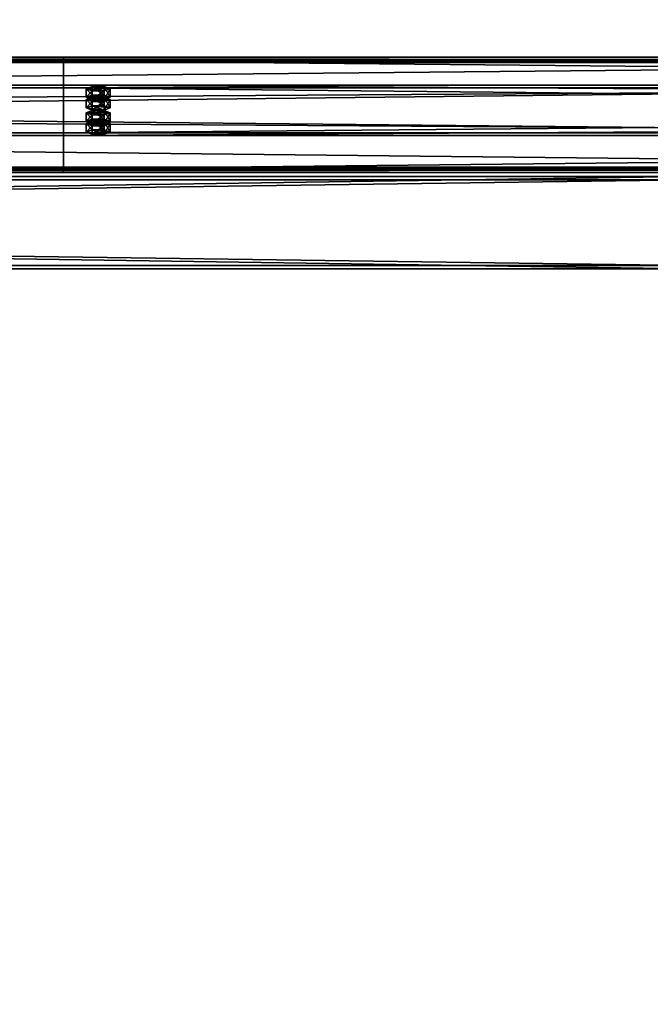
# Model space of a CAD drawing. Header units: millimetres. Extents: x -333 to 67333, y -930 to 39730.
# Tile 625 of 656: x 4862 to 5407, y 22874 to 23725. Entities that reach past the tile are written whole.
import ezdxf

# ---------------------------------------------------------------- set-up
doc = ezdxf.new("R2010")
doc.units = ezdxf.units.MM
for name, color, linetype in [('13', 7, 'Continuous'), ('3', 7, 'Continuous'), ('95', 7, 'Continuous')]:
    doc.layers.add(name, color=color, linetype=linetype)

msp = doc.modelspace()

# ---------------------------------------------------------------- meshes
at = {"layer": '13', "color": 30}
mesh = msp.add_polyface(dxfattribs=at)
corners = [(-330.01, 23596.4, 6663.84), (-330.01, 23668.79, 6648.45), (6099.99, 23668.79, 6648.45), (6099.99, 23596.4, 6663.84), (-330.01, 23627.62, 6454.78), (6099.99, 23627.62, 6454.78), (-330.01, 23688.27, 6441.89), (6099.99, 23688.27, 6441.89), (-330.01, 23690.97, 6454.61), (6099.99, 23690.97, 6454.61), (-330.01, 23692.92, 6454.19), (6099.99, 23692.92, 6454.19), (-330.01, 23689.81, 6439.52), (6099.99, 23689.81, 6439.52), (-330.01, 23625.25, 6453.24), (6099.99, 23625.25, 6453.24), (-330.01, 23666.41, 6646.91), (6099.99, 23666.41, 6646.91), (-330.01, 23597.94, 6661.47), (6099.99, 23597.94, 6661.47), (-330.01, 23595.24, 6648.75), (6099.99, 23595.24, 6648.75), (-330.01, 23593.28, 6649.17), (6099.99, 23593.28, 6649.17)]
mesh.append_faces([[corners[k] for k in face] for face in [(0, 2, 3, 3), (1, 5, 2, 2), (4, 7, 5, 5), (6, 9, 7, 7), (8, 11, 9, 9), (10, 13, 11, 11), (12, 15, 13, 13), (14, 17, 15, 15), (16, 19, 17, 17), (18, 21, 19, 19), (20, 23, 21, 21), (22, 3, 23, 23), (20, 0, 22, 22), (8, 12, 10, 10), (13, 9, 11, 11), (3, 21, 23, 23)]], dxfattribs={"vtx0": -1, "color": 30})
mesh.append_faces([[corners[k] for k in face] for face in [(1, 16, 4, 4), (16, 0, 18, 18), (18, 0, 20, 20), (12, 6, 14, 14), (14, 4, 16, 16), (2, 19, 3, 3), (19, 2, 17, 17), (17, 2, 15, 15), (15, 5, 13, 13), (21, 3, 19, 19)]], dxfattribs={"vtx0": -1, "vtx1": -1, "color": 30})
mesh.append_faces([[corners[k] for k in face] for face in [(16, 1, 0, 0), (12, 8, 6, 6), (14, 6, 4, 4), (15, 2, 5, 5), (13, 5, 7, 7), (13, 7, 9, 9)]], dxfattribs={"vtx0": -1, "vtx2": -1, "vtx3": -1, "color": 30})
mesh.append_faces([[corners[k] for k in face] for face in [(0, 1, 2, 2), (1, 4, 5, 5), (4, 6, 7, 7), (6, 8, 9, 9), (8, 10, 11, 11), (10, 12, 13, 13), (12, 14, 15, 15), (14, 16, 17, 17), (16, 18, 19, 19), (18, 20, 21, 21), (20, 22, 23, 23), (22, 0, 3, 3)]], dxfattribs={"vtx2": -1, "vtx3": -1, "color": 30})
mesh = msp.add_polyface(dxfattribs=at)
corners = [(4899.99, 23596.4, 6663.84), (4899.99, 23668.79, 6648.45), (11699.99, 23668.79, 6648.45), (11699.99, 23596.4, 6663.84), (4899.99, 23627.62, 6454.78), (11699.99, 23627.62, 6454.78), (4899.99, 23688.27, 6441.89), (11699.99, 23688.27, 6441.89), (4899.99, 23690.97, 6454.61), (11699.99, 23690.97, 6454.61), (4899.99, 23692.92, 6454.19), (11699.99, 23692.92, 6454.19), (4899.99, 23689.81, 6439.52), (11699.99, 23689.81, 6439.52), (4899.99, 23625.25, 6453.24), (11699.99, 23625.25, 6453.24), (4899.99, 23666.41, 6646.91), (11699.99, 23666.41, 6646.91), (4899.99, 23597.94, 6661.47), (11699.99, 23597.94, 6661.47), (4899.99, 23595.24, 6648.75), (11699.99, 23595.24, 6648.75), (4899.99, 23593.28, 6649.17), (11699.99, 23593.28, 6649.17)]
mesh.append_faces([[corners[k] for k in face] for face in [(0, 2, 3, 3), (1, 5, 2, 2), (4, 7, 5, 5), (6, 9, 7, 7), (8, 11, 9, 9), (10, 13, 11, 11), (12, 15, 13, 13), (14, 17, 15, 15), (16, 19, 17, 17), (18, 21, 19, 19), (20, 23, 21, 21), (22, 3, 23, 23), (20, 0, 22, 22), (8, 12, 10, 10), (13, 9, 11, 11), (3, 21, 23, 23)]], dxfattribs={"vtx0": -1, "color": 30})
mesh.append_faces([[corners[k] for k in face] for face in [(1, 16, 4, 4), (16, 0, 18, 18), (18, 0, 20, 20), (12, 6, 14, 14), (14, 4, 16, 16), (2, 19, 3, 3), (19, 2, 17, 17), (17, 2, 15, 15), (15, 5, 13, 13), (21, 3, 19, 19)]], dxfattribs={"vtx0": -1, "vtx1": -1, "color": 30})
mesh.append_faces([[corners[k] for k in face] for face in [(16, 1, 0, 0), (12, 8, 6, 6), (14, 6, 4, 4), (15, 2, 5, 5), (13, 5, 7, 7), (13, 7, 9, 9)]], dxfattribs={"vtx0": -1, "vtx2": -1, "vtx3": -1, "color": 30})
mesh.append_faces([[corners[k] for k in face] for face in [(0, 1, 2, 2), (1, 4, 5, 5), (4, 6, 7, 7), (6, 8, 9, 9), (8, 10, 11, 11), (10, 12, 13, 13), (12, 14, 15, 15), (14, 16, 17, 17), (16, 18, 19, 19), (18, 20, 21, 21), (20, 22, 23, 23), (22, 0, 3, 3)]], dxfattribs={"vtx2": -1, "vtx3": -1, "color": 30})
at = {"layer": '3', "color": 91}
mesh = msp.add_polyface(dxfattribs=at)
corners = [(5342.89, 19660.54, 7176.36), (5288.7, 19611.25, 7186.84), (270.25, 24889.09, 6065.05), (324.44, 24938.38, 6054.57), (5288.7, 19626.63, 7259.22), (270.25, 24904.47, 6137.43), (5342.89, 19675.93, 7248.75), (324.44, 24953.77, 6126.96), (5345.08, 19661.92, 7173), (5345.09, 19678.55, 7251.26), (326.63, 24956.39, 6129.47), (326.63, 24939.76, 6051.21), (5286.51, 19625.26, 7262.58), (268.05, 24903.1, 6140.79), (5286.51, 19608.63, 7184.33), (268.05, 24886.46, 6062.54)]
mesh.append_faces([[corners[k] for k in face] for face in [(0, 2, 3, 3), (1, 5, 2, 2), (4, 7, 5, 5), (6, 3, 7, 7), (8, 10, 11, 11), (9, 13, 10, 10), (12, 15, 13, 13), (14, 11, 15, 15)]], dxfattribs={"vtx0": -1, "color": 91})
mesh.append_faces([[corners[k] for k in face] for face in [(6, 8, 0, 0), (12, 4, 14, 14), (11, 3, 15, 15), (3, 10, 7, 7), (7, 10, 5, 5), (15, 2, 13, 13), (2, 15, 3, 3), (13, 5, 10, 10)]], dxfattribs={"vtx0": -1, "vtx1": -1, "color": 91})
mesh.append_faces([[corners[k] for k in face] for face in [(9, 6, 4, 4), (6, 9, 8, 8), (0, 8, 14, 14), (4, 12, 9, 9), (14, 4, 1, 1), (14, 1, 0, 0), (3, 11, 10, 10), (13, 2, 5, 5)]], dxfattribs={"vtx0": -1, "vtx2": -1, "vtx3": -1, "color": 91})
mesh.append_faces([[corners[k] for k in face] for face in [(0, 1, 2, 2), (1, 4, 5, 5), (4, 6, 7, 7), (6, 0, 3, 3), (8, 9, 10, 10), (9, 12, 13, 13), (12, 14, 15, 15), (14, 8, 11, 11)]], dxfattribs={"vtx2": -1, "vtx3": -1, "color": 91})
mesh = msp.add_polyface(dxfattribs=at)
corners = [(60, 23513, 2983), (60, 23587, 2983), (5440, 23587, 2983), (5440, 23513, 2983), (60, 23587, 3057), (5440, 23587, 3057), (60, 23513, 3057), (5440, 23513, 3057), (60, 23510, 2980), (60, 23510, 3060), (5440, 23510, 3060), (5440, 23510, 2980), (60, 23590, 3060), (5440, 23590, 3060), (60, 23590, 2980), (5440, 23590, 2980)]
mesh.append_faces([[corners[k] for k in face] for face in [(0, 2, 3, 3), (1, 5, 2, 2), (4, 7, 5, 5), (6, 3, 7, 7), (8, 10, 11, 11), (9, 13, 10, 10), (12, 15, 13, 13), (14, 11, 15, 15)]], dxfattribs={"vtx0": -1, "color": 91})
mesh.append_faces([[corners[k] for k in face] for face in [(9, 6, 12, 12), (6, 8, 0, 0), (0, 8, 1, 1), (12, 4, 14, 14), (4, 12, 6, 6), (14, 1, 8, 8), (11, 3, 15, 15), (3, 10, 7, 7), (7, 10, 5, 5), (15, 2, 13, 13), (2, 15, 3, 3), (13, 5, 10, 10)]], dxfattribs={"vtx0": -1, "vtx1": -1, "color": 91})
mesh.append_faces([[corners[k] for k in face] for face in [(6, 9, 8, 8), (14, 4, 1, 1), (3, 11, 10, 10), (13, 2, 5, 5)]], dxfattribs={"vtx0": -1, "vtx2": -1, "vtx3": -1, "color": 91})
mesh.append_faces([[corners[k] for k in face] for face in [(0, 1, 2, 2), (1, 4, 5, 5), (4, 6, 7, 7), (6, 0, 3, 3), (8, 9, 10, 10), (9, 12, 13, 13), (12, 14, 15, 15), (14, 8, 11, 11)]], dxfattribs={"vtx2": -1, "vtx3": -1, "color": 91})
at = {"layer": '95', "color": 20}
mesh = msp.add_polyface(dxfattribs=at)
corners = [(4935.99, 23658.39, 6599.55), (4935.19, 23657.77, 6596.61), (4935.19, 23655.81, 6597.03), (4935.99, 23656.43, 6599.96), (4932.99, 23657.31, 6594.46), (4932.99, 23655.35, 6594.88), (4929.99, 23657.14, 6593.68), (4929.99, 23655.19, 6594.09), (4926.99, 23657.31, 6594.46), (4926.99, 23655.35, 6594.88), (4924.79, 23657.77, 6596.61), (4924.79, 23655.81, 6597.03), (4923.99, 23658.39, 6599.55), (4923.99, 23656.43, 6599.96), (4924.79, 23659.01, 6602.48), (4924.79, 23657.06, 6602.9), (4926.99, 23659.47, 6604.63), (4926.99, 23657.51, 6605.05), (4929.99, 23659.64, 6605.42), (4929.99, 23657.68, 6605.83), (4932.99, 23659.47, 6604.63), (4932.99, 23657.51, 6605.05), (4935.19, 23659.01, 6602.48), (4935.19, 23657.06, 6602.9), (4940.38, 23656.43, 6599.96), (4935.19, 23654.56, 6591.16), (4935.19, 23647.23, 6592.72), (4940.38, 23649.1, 6601.52), (4924.79, 23654.56, 6591.16), (4924.79, 23647.23, 6592.72), (4919.6, 23656.43, 6599.96), (4919.6, 23649.1, 6601.52), (4924.79, 23658.31, 6608.77), (4924.79, 23650.97, 6610.33), (4935.19, 23658.31, 6608.77), (4935.19, 23650.97, 6610.33), (4940.38, 23665.73, 6597.99), (4935.19, 23663.86, 6589.18), (4935.19, 23656.52, 6590.74), (4940.38, 23658.39, 6599.55), (4924.79, 23663.86, 6589.18), (4924.79, 23656.52, 6590.74), (4919.6, 23665.73, 6597.99), (4919.6, 23658.39, 6599.55), (4924.79, 23667.6, 6606.79), (4924.79, 23660.26, 6608.35), (4935.19, 23667.6, 6606.79), (4935.19, 23660.26, 6608.35), (4935.99, 23637.6, 6501.73), (4935.19, 23636.98, 6498.8), (4935.19, 23635.02, 6499.21), (4935.99, 23635.64, 6502.15), (4932.99, 23636.52, 6496.65), (4932.99, 23634.56, 6497.07), (4929.99, 23636.35, 6495.86), (4929.99, 23634.4, 6496.28), (4926.99, 23636.52, 6496.65), (4926.99, 23634.56, 6497.07), (4924.79, 23636.98, 6498.8), (4924.79, 23635.02, 6499.21), (4923.99, 23637.6, 6501.73), (4923.99, 23635.64, 6502.15), (4924.79, 23638.22, 6504.67), (4924.79, 23636.27, 6505.08), (4926.99, 23638.68, 6506.82), (4926.99, 23636.72, 6507.23), (4929.99, 23638.85, 6507.6), (4929.99, 23636.89, 6508.02), (4932.99, 23638.68, 6506.82), (4932.99, 23636.72, 6507.23), (4935.19, 23638.22, 6504.67), (4935.19, 23636.27, 6505.08), (4940.38, 23635.64, 6502.15), (4935.19, 23633.77, 6493.34), (4935.19, 23626.44, 6494.9), (4940.38, 23628.31, 6503.71), (4924.79, 23633.77, 6493.34), (4924.79, 23626.44, 6494.9), (4919.6, 23635.64, 6502.15), (4919.6, 23628.31, 6503.71), (4924.79, 23637.51, 6510.95), (4924.79, 23630.18, 6512.51), (4935.19, 23637.51, 6510.95), (4935.19, 23630.18, 6512.51), (4940.38, 23644.94, 6500.17), (4935.19, 23643.06, 6491.37), (4935.19, 23635.73, 6492.93), (4940.38, 23637.6, 6501.73), (4924.79, 23643.06, 6491.37), (4924.79, 23635.73, 6492.93), (4919.6, 23644.94, 6500.17), (4919.6, 23637.6, 6501.73), (4924.79, 23646.81, 6508.98), (4924.79, 23639.47, 6510.54), (4935.19, 23646.81, 6508.98), (4935.19, 23639.47, 6510.54)]
mesh.append_faces([[corners[k] for k in face] for face in [(0, 2, 3, 3), (1, 5, 2, 2), (4, 7, 5, 5), (6, 9, 7, 7), (8, 11, 9, 9), (10, 13, 11, 11), (12, 15, 13, 13), (14, 17, 15, 15), (16, 19, 17, 17), (18, 21, 19, 19), (20, 23, 21, 21), (22, 3, 23, 23), (4, 8, 6, 6), (16, 20, 18, 18), (23, 19, 21, 21), (11, 7, 9, 9), (24, 26, 27, 27), (25, 29, 26, 26), (28, 31, 29, 29), (30, 33, 31, 31), (32, 35, 33, 33), (34, 27, 35, 35), (25, 30, 28, 28), (32, 24, 34, 34), (27, 33, 35, 35), (31, 26, 29, 29), (36, 38, 39, 39), (37, 41, 38, 38), (40, 43, 41, 41), (42, 45, 43, 43), (44, 47, 45, 45), (46, 39, 47, 47), (37, 42, 40, 40), (44, 36, 46, 46), (39, 45, 47, 47), (43, 38, 41, 41), (48, 50, 51, 51), (49, 53, 50, 50), (52, 55, 53, 53), (54, 57, 55, 55), (56, 59, 57, 57), (58, 61, 59, 59), (60, 63, 61, 61), (62, 65, 63, 63), (64, 67, 65, 65), (66, 69, 67, 67), (68, 71, 69, 69), (70, 51, 71, 71), (52, 56, 54, 54), (64, 68, 66, 66), (71, 67, 69, 69), (59, 55, 57, 57), (72, 74, 75, 75), (73, 77, 74, 74), (76, 79, 77, 77), (78, 81, 79, 79), (80, 83, 81, 81), (82, 75, 83, 83), (73, 78, 76, 76), (80, 72, 82, 82), (75, 81, 83, 83), (79, 74, 77, 77), (84, 86, 87, 87), (85, 89, 86, 86), (88, 91, 89, 89), (90, 93, 91, 91), (92, 95, 93, 93), (94, 87, 95, 95), (85, 90, 88, 88), (92, 84, 94, 94), (87, 93, 95, 95), (91, 86, 89, 89)]], dxfattribs={"vtx0": -1, "color": 20})
mesh.append_faces([[corners[k] for k in face] for face in [(8, 4, 10, 10), (10, 1, 12, 12), (12, 1, 14, 14), (14, 22, 16, 16), (19, 23, 17, 17), (17, 3, 15, 15), (15, 2, 13, 13), (13, 5, 11, 11), (30, 24, 32, 32), (33, 26, 31, 31), (42, 37, 44, 44), (45, 38, 43, 43), (56, 52, 58, 58), (58, 52, 60, 60), (60, 48, 62, 62), (62, 48, 64, 64), (67, 71, 65, 65), (65, 51, 63, 63), (63, 50, 61, 61), (61, 53, 59, 59), (78, 72, 80, 80), (81, 74, 79, 79), (90, 84, 92, 92), (93, 87, 91, 91)]], dxfattribs={"vtx0": -1, "vtx1": -1, "color": 20})
mesh.append_faces([[corners[k] for k in face] for face in [(10, 4, 1, 1), (14, 1, 0, 0), (14, 0, 22, 22), (16, 22, 20, 20), (17, 23, 3, 3), (15, 3, 2, 2), (13, 2, 5, 5), (11, 5, 7, 7), (30, 25, 24, 24), (33, 27, 26, 26), (44, 37, 36, 36), (45, 39, 38, 38), (60, 52, 49, 49), (60, 49, 48, 48), (64, 48, 70, 70), (64, 70, 68, 68), (65, 71, 51, 51), (63, 51, 50, 50), (61, 50, 53, 53), (59, 53, 55, 55), (78, 73, 72, 72), (81, 75, 74, 74), (90, 85, 84, 84), (91, 87, 86, 86)]], dxfattribs={"vtx0": -1, "vtx2": -1, "vtx3": -1, "color": 20})
mesh.append_faces([[corners[k] for k in face] for face in [(0, 1, 2, 2), (1, 4, 5, 5), (4, 6, 7, 7), (6, 8, 9, 9), (8, 10, 11, 11), (10, 12, 13, 13), (12, 14, 15, 15), (14, 16, 17, 17), (16, 18, 19, 19), (18, 20, 21, 21), (20, 22, 23, 23), (22, 0, 3, 3), (24, 25, 26, 26), (25, 28, 29, 29), (28, 30, 31, 31), (30, 32, 33, 33), (32, 34, 35, 35), (34, 24, 27, 27), (36, 37, 38, 38), (37, 40, 41, 41), (40, 42, 43, 43), (42, 44, 45, 45), (44, 46, 47, 47), (46, 36, 39, 39), (48, 49, 50, 50), (49, 52, 53, 53), (52, 54, 55, 55), (54, 56, 57, 57), (56, 58, 59, 59), (58, 60, 61, 61), (60, 62, 63, 63), (62, 64, 65, 65), (64, 66, 67, 67), (66, 68, 69, 69), (68, 70, 71, 71), (70, 48, 51, 51), (72, 73, 74, 74), (73, 76, 77, 77), (76, 78, 79, 79), (78, 80, 81, 81), (80, 82, 83, 83), (82, 72, 75, 75), (84, 85, 86, 86), (85, 88, 89, 89), (88, 90, 91, 91), (90, 92, 93, 93), (92, 94, 95, 95), (94, 84, 87, 87)]], dxfattribs={"vtx2": -1, "vtx3": -1, "color": 20})

doc.saveas('drawing.dxf')
